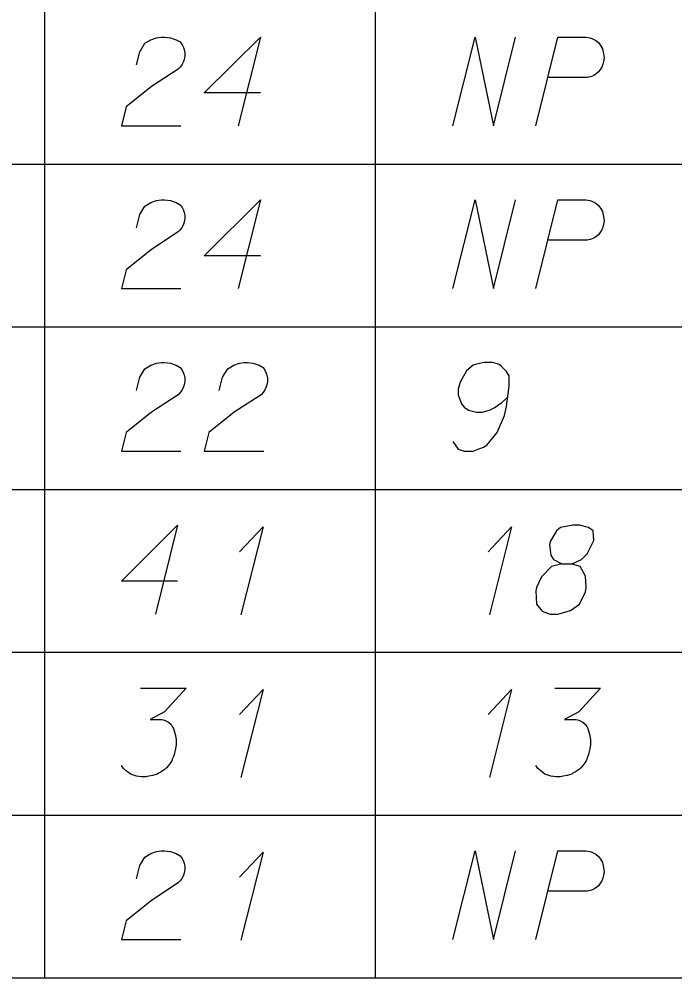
# Model space of a CAD drawing. Extents: x 2074207 to 2076812, y 516372 to 523312.
# Drawn here: x 2076488.9 to 2076524.4, y 519258.4 to 519310.3 of the extents above; entities that cross this region are included whole.
import ezdxf

# ---------------------------------------------------------------- set-up
doc = ezdxf.new("R2010")
doc.units = 0
for name, color, linetype in [('Prop DirtTable_ Soil Test Results - Outline (Major)', 7, 'Continuous'), ('Prop DirtTable_ Soil Test Results - Outline (Minor)', 7, 'Continuous'), ('Prop DirtTable_ Soil Test Results - Tx (Sample Data)', 7, 'Continuous')]:
    doc.layers.add(name, color=color, linetype=linetype)

msp = doc.modelspace()

# ---------------------------------------------------------------- linework, layer by layer
at = {"layer": 'Prop DirtTable_ Soil Test Results - Outline (Major)'}
msp.add_line((2076260.609, 519258.421), (2076811.903, 519258.421), dxfattribs=at)
at = {"layer": 'Prop DirtTable_ Soil Test Results - Outline (Minor)'}
for p, q in [((2076490.31, 519311.221), (2076490.31, 519302.421)), ((2076508.192, 519311.221), (2076508.192, 519302.421)), ((2076260.609, 519302.421), (2076811.903, 519302.421)), ((2076260.609, 519302.421), (2076811.903, 519302.421)), ((2076490.31, 519302.421), (2076490.31, 519293.621)), ((2076508.192, 519302.421), (2076508.192, 519293.621)), ((2076260.609, 519293.621), (2076811.903, 519293.621)), ((2076260.609, 519293.621), (2076811.903, 519293.621)), ((2076490.31, 519293.621), (2076490.31, 519284.821)), ((2076508.192, 519293.621), (2076508.192, 519284.821)), ((2076260.609, 519284.821), (2076811.903, 519284.821)), ((2076260.609, 519284.821), (2076811.903, 519284.821)), ((2076490.31, 519284.821), (2076490.31, 519276.021)), ((2076508.192, 519284.821), (2076508.192, 519276.021)), ((2076260.609, 519276.021), (2076811.903, 519276.021)), ((2076260.609, 519276.021), (2076811.903, 519276.021)), ((2076490.31, 519276.021), (2076490.31, 519267.221)), ((2076508.192, 519276.021), (2076508.192, 519267.221)), ((2076260.609, 519267.221), (2076811.903, 519267.221)), ((2076260.609, 519267.221), (2076811.903, 519267.221)), ((2076490.31, 519267.221), (2076490.31, 519258.421)), ((2076508.192, 519267.221), (2076508.192, 519258.421)), ((2076260.609, 519258.421), (2076811.903, 519258.421))]:
    msp.add_line(p, q, dxfattribs=at)
at = {"layer": 'Prop DirtTable_ Soil Test Results - Tx (Sample Data)'}
for points in [[(2076495.287, 519307.779), (2076495.463, 519308.497), (2076495.746, 519308.951), (2076496.063, 519309.14), (2076496.38, 519309.253), (2076496.627, 519309.291), (2076496.804, 519309.291), (2076497.121, 519309.253), (2076497.333, 519309.178), (2076497.439, 519309.14), (2076497.65, 519309.026), (2076497.756, 519308.875), (2076497.827, 519308.724), (2076497.862, 519308.611), (2076497.897, 519308.459), (2076497.897, 519308.27), (2076497.862, 519308.081), (2076497.827, 519307.968), (2076497.756, 519307.817), (2076497.65, 519307.666), (2076497.545, 519307.552), (2076496.098, 519306.607), (2076494.723, 519305.511), (2076494.476, 519304.491), (2076497.686, 519304.491)], [(2076501.989, 519306.267), (2076498.956, 519306.267), (2076501.989, 519309.291), (2076500.79, 519304.491)], [(2076512.396, 519304.491), (2076513.595, 519309.291), (2076514.583, 519304.491), (2076515.782, 519309.291)], [(2076516.876, 519304.491), (2076518.075, 519309.291), (2076519.592, 519309.291), (2076519.803, 519309.253), (2076519.909, 519309.215), (2076520.121, 519309.102), (2076520.262, 519308.989), (2076520.368, 519308.837), (2076520.474, 519308.648), (2076520.544, 519308.384), (2076520.58, 519308.157), (2076520.544, 519307.968), (2076520.509, 519307.817), (2076520.438, 519307.666), (2076520.368, 519307.552), (2076520.262, 519307.401), (2076520.121, 519307.288), (2076520.015, 519307.212), (2076519.839, 519307.137), (2076519.662, 519307.099), (2076517.546, 519307.099)], [(2076495.287, 519298.979), (2076495.463, 519299.697), (2076495.746, 519300.151), (2076496.063, 519300.34), (2076496.38, 519300.453), (2076496.627, 519300.491), (2076496.804, 519300.491), (2076497.121, 519300.453), (2076497.333, 519300.378), (2076497.439, 519300.34), (2076497.65, 519300.226), (2076497.756, 519300.075), (2076497.827, 519299.924), (2076497.862, 519299.811), (2076497.897, 519299.659), (2076497.897, 519299.47), (2076497.862, 519299.281), (2076497.827, 519299.168), (2076497.756, 519299.017), (2076497.65, 519298.866), (2076497.545, 519298.752), (2076496.098, 519297.807), (2076494.723, 519296.711), (2076494.476, 519295.691), (2076497.686, 519295.691)], [(2076501.989, 519297.467), (2076498.956, 519297.467), (2076501.989, 519300.491), (2076500.79, 519295.691)], [(2076512.396, 519295.691), (2076513.595, 519300.491), (2076514.583, 519295.691), (2076515.782, 519300.491)], [(2076516.876, 519295.691), (2076518.075, 519300.491), (2076519.592, 519300.491), (2076519.803, 519300.453), (2076519.909, 519300.415), (2076520.121, 519300.302), (2076520.262, 519300.189), (2076520.368, 519300.037), (2076520.474, 519299.848), (2076520.544, 519299.584), (2076520.58, 519299.357), (2076520.544, 519299.168), (2076520.509, 519299.017), (2076520.438, 519298.866), (2076520.368, 519298.752), (2076520.262, 519298.601), (2076520.121, 519298.488), (2076520.015, 519298.412), (2076519.839, 519298.337), (2076519.662, 519298.299), (2076517.546, 519298.299)], [(2076495.287, 519290.179), (2076495.463, 519290.897), (2076495.746, 519291.351), (2076496.063, 519291.54), (2076496.38, 519291.653), (2076496.627, 519291.691), (2076496.804, 519291.691), (2076497.121, 519291.653), (2076497.333, 519291.578), (2076497.439, 519291.54), (2076497.65, 519291.426), (2076497.756, 519291.275), (2076497.827, 519291.124), (2076497.862, 519291.011), (2076497.897, 519290.859), (2076497.897, 519290.67), (2076497.862, 519290.481), (2076497.827, 519290.368), (2076497.756, 519290.217), (2076497.65, 519290.066), (2076497.545, 519289.952), (2076496.098, 519289.007), (2076494.723, 519287.911), (2076494.476, 519286.891), (2076497.686, 519286.891)], [(2076499.767, 519290.179), (2076499.943, 519290.897), (2076500.226, 519291.351), (2076500.543, 519291.54), (2076500.86, 519291.653), (2076501.107, 519291.691), (2076501.284, 519291.691), (2076501.601, 519291.653), (2076501.813, 519291.578), (2076501.919, 519291.54), (2076502.13, 519291.426), (2076502.236, 519291.275), (2076502.307, 519291.124), (2076502.342, 519291.011), (2076502.377, 519290.859), (2076502.377, 519290.67), (2076502.342, 519290.481), (2076502.307, 519290.368), (2076502.236, 519290.217), (2076502.13, 519290.066), (2076502.025, 519289.952), (2076500.578, 519289.007), (2076499.203, 519287.911), (2076498.956, 519286.891), (2076502.166, 519286.891)], [(2076512.396, 519287.42), (2076512.678, 519287.004), (2076512.995, 519286.891), (2076513.489, 519286.891), (2076513.842, 519287.042), (2076514.054, 519287.118), (2076514.23, 519287.231), (2076514.794, 519287.911), (2076515.182, 519288.818), (2076515.288, 519289.31), (2076515.429, 519290.406), (2076515.429, 519290.973), (2076515.288, 519291.2), (2076515.006, 519291.502), (2076514.9, 519291.578), (2076514.547, 519291.691), (2076514.089, 519291.691), (2076513.736, 519291.615), (2076513.489, 519291.54), (2076513.136, 519291.237), (2076512.784, 519290.633), (2076512.678, 519290.255), (2076512.678, 519289.952), (2076512.854, 519289.461), (2076512.995, 519289.272), (2076513.242, 519289.121), (2076513.666, 519289.007), (2076513.983, 519289.007), (2076514.371, 519289.121), (2076514.618, 519289.234), (2076515.041, 519289.537), (2076515.253, 519289.726), (2076515.359, 519289.839)], [(2076497.509, 519279.867), (2076494.476, 519279.867), (2076497.509, 519282.891), (2076496.31, 519278.091)], [(2076500.86, 519281.455), (2076502.13, 519282.815), (2076500.931, 519278.053)], [(2076514.3, 519281.455), (2076515.57, 519282.815), (2076514.371, 519278.053)], [(2076518.287, 519280.812), (2076518.78, 519280.812), (2076518.922, 519280.85), (2076519.345, 519281.039), (2076519.662, 519281.341), (2076520.015, 519282.059), (2076519.98, 519282.589), (2076519.733, 519282.778), (2076519.239, 519282.891), (2076518.886, 519282.891), (2076518.216, 519282.778), (2076518.004, 519282.589), (2076517.652, 519282.022), (2076517.616, 519281.833), (2076517.687, 519281.266), (2076517.828, 519281.039), (2076518.287, 519280.812), (2076517.722, 519280.661), (2076517.193, 519280.094), (2076516.911, 519279.527), (2076516.876, 519279.338), (2076516.911, 519278.62), (2076517.228, 519278.242), (2076517.652, 519278.091), (2076518.075, 519278.091), (2076518.745, 519278.28), (2076519.239, 519278.62), (2076519.557, 519279.3), (2076519.592, 519279.527), (2076519.557, 519280.132), (2076519.274, 519280.661), (2076518.78, 519280.812)], [(2076495.499, 519274.091), (2076497.968, 519274.091), (2076496.804, 519272.806), (2076496.028, 519272.39), (2076496.663, 519272.39), (2076496.804, 519272.352), (2076496.874, 519272.315), (2076496.945, 519272.277), (2076497.015, 519272.239), (2076497.157, 519272.126), (2076497.227, 519272.012), (2076497.298, 519271.899), (2076497.333, 519271.785), (2076497.403, 519271.521), (2076497.439, 519271.294), (2076497.439, 519271.181), (2076497.439, 519271.03), (2076497.403, 519270.803), (2076497.368, 519270.652), (2076497.333, 519270.5), (2076497.298, 519270.387), (2076497.262, 519270.311), (2076497.227, 519270.236), (2076497.192, 519270.16), (2076497.121, 519270.047), (2076497.015, 519269.896), (2076496.91, 519269.782), (2076496.839, 519269.707), (2076496.733, 519269.631), (2076496.627, 519269.555), (2076496.486, 519269.48), (2076496.416, 519269.442), (2076496.169, 519269.367), (2076495.957, 519269.329), (2076495.816, 519269.291), (2076495.569, 519269.291), (2076495.287, 519269.329), (2076495.181, 519269.367), (2076495.075, 519269.404), (2076494.969, 519269.442), (2076494.864, 519269.518), (2076494.758, 519269.593), (2076494.581, 519269.744), (2076494.476, 519269.896)], [(2076500.86, 519272.655), (2076502.13, 519274.015), (2076500.931, 519269.253)], [(2076514.3, 519272.655), (2076515.57, 519274.015), (2076514.371, 519269.253)], [(2076517.899, 519274.091), (2076520.368, 519274.091), (2076519.204, 519272.806), (2076518.428, 519272.39), (2076519.063, 519272.39), (2076519.204, 519272.352), (2076519.274, 519272.315), (2076519.345, 519272.277), (2076519.415, 519272.239), (2076519.557, 519272.126), (2076519.627, 519272.012), (2076519.698, 519271.899), (2076519.733, 519271.785), (2076519.803, 519271.521), (2076519.839, 519271.294), (2076519.839, 519271.181), (2076519.839, 519271.03), (2076519.803, 519270.803), (2076519.768, 519270.652), (2076519.733, 519270.5), (2076519.698, 519270.387), (2076519.662, 519270.311), (2076519.627, 519270.236), (2076519.592, 519270.16), (2076519.521, 519270.047), (2076519.415, 519269.896), (2076519.31, 519269.782), (2076519.239, 519269.707), (2076519.133, 519269.631), (2076519.027, 519269.555), (2076518.886, 519269.48), (2076518.816, 519269.442), (2076518.569, 519269.367), (2076518.357, 519269.329), (2076518.216, 519269.291), (2076517.969, 519269.291), (2076517.687, 519269.329), (2076517.581, 519269.367), (2076517.475, 519269.404), (2076517.369, 519269.442), (2076517.264, 519269.518), (2076517.158, 519269.593), (2076516.981, 519269.744), (2076516.876, 519269.896)], [(2076495.287, 519263.779), (2076495.463, 519264.497), (2076495.746, 519264.951), (2076496.063, 519265.14), (2076496.38, 519265.253), (2076496.627, 519265.291), (2076496.804, 519265.291), (2076497.121, 519265.253), (2076497.333, 519265.178), (2076497.439, 519265.14), (2076497.65, 519265.026), (2076497.756, 519264.875), (2076497.827, 519264.724), (2076497.862, 519264.611), (2076497.897, 519264.459), (2076497.897, 519264.27), (2076497.862, 519264.081), (2076497.827, 519263.968), (2076497.756, 519263.817), (2076497.65, 519263.666), (2076497.545, 519263.552), (2076496.098, 519262.607), (2076494.723, 519261.511), (2076494.476, 519260.491), (2076497.686, 519260.491)], [(2076500.86, 519263.855), (2076502.13, 519265.215), (2076500.931, 519260.453)], [(2076512.396, 519260.491), (2076513.595, 519265.291), (2076514.583, 519260.491), (2076515.782, 519265.291)], [(2076516.876, 519260.491), (2076518.075, 519265.291), (2076519.592, 519265.291), (2076519.803, 519265.253), (2076519.909, 519265.215), (2076520.121, 519265.102), (2076520.262, 519264.989), (2076520.368, 519264.837), (2076520.474, 519264.648), (2076520.544, 519264.384), (2076520.58, 519264.157), (2076520.544, 519263.968), (2076520.509, 519263.817), (2076520.438, 519263.666), (2076520.368, 519263.552), (2076520.262, 519263.401), (2076520.121, 519263.288), (2076520.015, 519263.212), (2076519.839, 519263.137), (2076519.662, 519263.099), (2076517.546, 519263.099)]]:
    msp.add_lwpolyline(points, dxfattribs=at)

doc.saveas('drawing.dxf')
